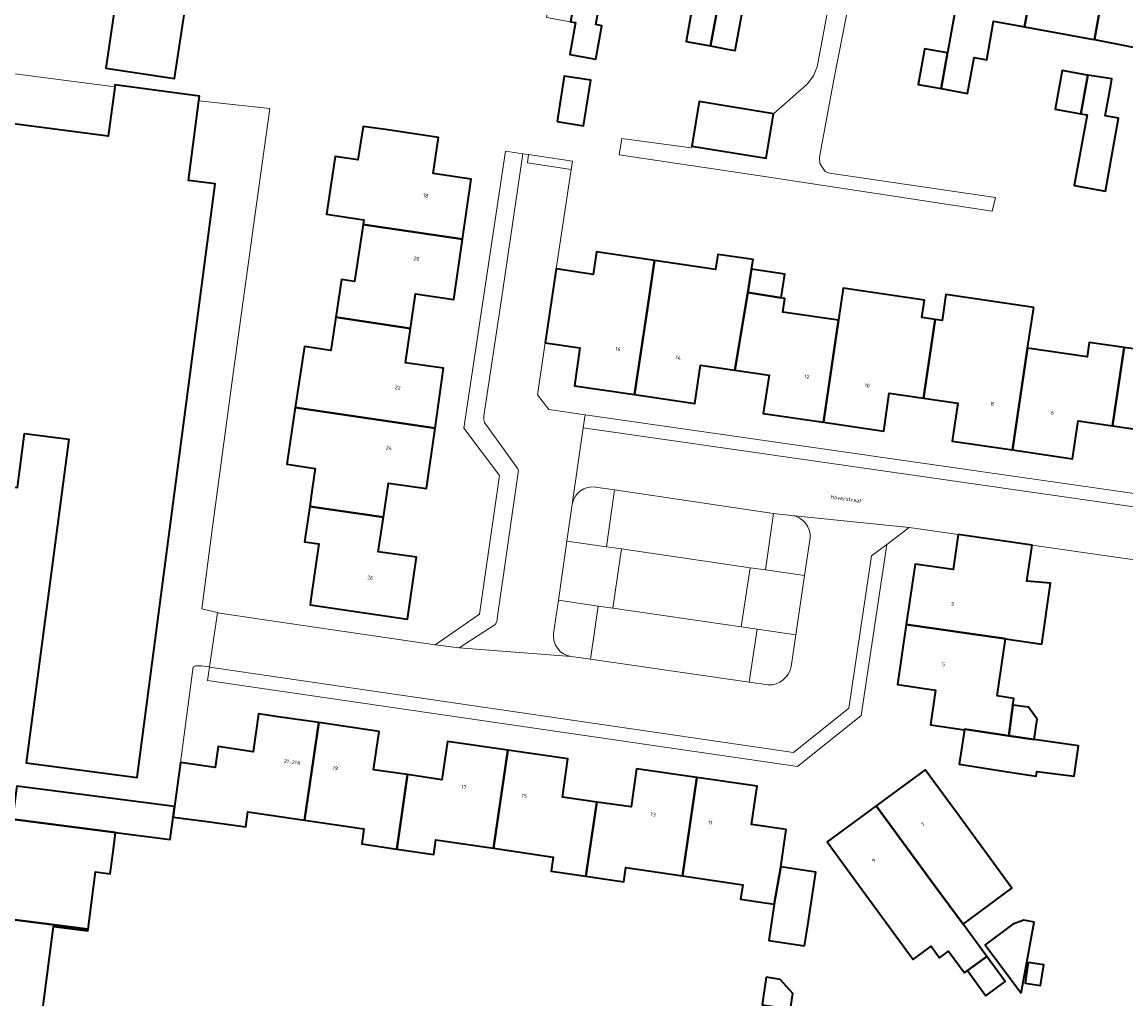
# Model space of a CAD drawing. Header units: metres. Extents: x 197700 to 204338, y 317132 to 325229.
# Tile 625 of 656: x 202976 to 203079, y 318373 to 318465. Entities that reach past the tile are written whole.
import ezdxf
from ezdxf.enums import TextEntityAlignment as Align

# ---------------------------------------------------------------- set-up
doc = ezdxf.new("R2010")
doc.units = ezdxf.units.M
for name, color, linetype, lineweight in [('B-WE-GR-BEPLANTING_CULTUUR_BODEMBEDEKKER-GV', 90, 'Continuous', 18), ('B-WE-GR-BEPLANTING_CULTUUR_HEESTERS-GV', 90, 'Continuous', 18), ('B-WE-IE-TERREINAFSCHEIDING_KUNSTMATIG_HEKWERK-G', 20, 'IE-TERREINAFSCHEIDING-KUNSTMATIG', 18), ('B-WE-IE-TERREINAFSCHEIDING_KUNSTMATIG_MUUR-G', 90, 'IE-TERREINAFSCHEIDING-KUNSTMATIG-DICHT', 18), ('B-WE-OG-BEBOUWING-GV', 7, 'Continuous', 35), ('B-WE-OG-BEBOUWING-T18', 10, 'Continuous', 18), ('B-WE-OG-TERREIN_ERF-GV', 7, 'Continuous', 18), ('B-WE-OG-TOPOGRAFIE-T18', 10, 'Continuous', 18), ('B-WE-VH-VERHARDING_BETONSTRAATSTEEN-GV', 252, 'Continuous', 18), ('B-WE-VH-VERHARDING_OPEN-GV', 252, 'Continuous', 18)]:
    doc.layers.add(name, color=color, linetype=linetype, lineweight=lineweight)
doc.styles.add('NLCS-ISO-M200-T18', font='NLCS-ISO.ttf', dxfattribs={"height": 0.36})
doc.linetypes.add('IE-TERREINAFSCHEIDING-KUNSTMATIG', pattern='A,4,[82,NLCS.SHX,S=0.75,R=90,X=0,Y=0],4,-2', length=10)
doc.linetypes.add('IE-TERREINAFSCHEIDING-KUNSTMATIG-DICHT', pattern='A,8,-1,[82,NLCS.SHX,S=0.75,R=90,X=0,Y=0],-1', length=10)

msp = doc.modelspace()

# ---------------------------------------------------------------- linework, layer by layer
at = {"layer": 'B-WE-GR-BEPLANTING_CULTUUR_BODEMBEDEKKER-GV'}
for points in [[(203029.74, 318421.003, 0.4048939), (203027.563, 318419.405)], [(203049.845, 318416.255, 0.3887141), (203048.1, 318418.348)], [(203025.809, 318407.279, 0.4105142), (203027.453, 318405.143)], [(203045.923, 318402.475, 0.3694994), (203048.065, 318404.196)]]:
    msp.add_lwpolyline(points, format="xyb", dxfattribs=at)
for points in [[(203030.776, 318415.404), (203031.526, 318420.741), (203029.74, 318421.003)], [(203027.563, 318419.405), (203027.062, 318415.944), (203030.776, 318415.404)], [(203048.1, 318418.348), (203046.417, 318418.52), (203045.648, 318413.243)], [(203045.648, 318413.243), (203049.322, 318412.709), (203049.845, 318416.255)], [(203029.978, 318409.858), (203026.26, 318410.4), (203025.809, 318407.279)], [(203027.453, 318405.143), (203029.26, 318404.88), (203029.978, 318409.858)], [(203048.065, 318404.196), (203048.502, 318407.157), (203044.872, 318407.686), (203044.134, 318402.721), (203045.923, 318402.475)]]:
    msp.add_lwpolyline(points, dxfattribs=at)
msp.add_lwpolyline([(203032.171, 318415.201), (203031.362, 318409.656), (203043.394, 318407.902), (203044.213, 318413.451)], close=True, dxfattribs=at)
at = {"layer": 'B-WE-GR-BEPLANTING_CULTUUR_HEESTERS-GV'}
msp.add_lwpolyline([(203027.446, 318450.712), (203027.567, 318451.49), (203023.445, 318452.13), (203023.374, 318451.344)], close=True, dxfattribs=at)
at = {"layer": 'B-WE-IE-TERREINAFSCHEIDING_KUNSTMATIG_HEKWERK-G'}
msp.add_lwpolyline([(202992.58, 318457.162), (202999.23, 318456.421), (202997.819, 318446.368), (202995.886, 318432.328), (202993.843, 318417.024), (202992.866, 318409.586), (202994.543, 318409.188)], dxfattribs=at)
at = {"layer": 'B-WE-IE-TERREINAFSCHEIDING_KUNSTMATIG_MUUR-G'}
for points in [[(202963.313, 318461.225), (202984.703, 318458.451)], [(202984.703, 318458.451), (202984.702, 318458.442)]]:
    msp.add_lwpolyline(points, dxfattribs=at)
at = {"layer": 'B-WE-OG-BEBOUWING-GV'}
for points in [[(203042.92, 318475.505), (203036.373, 318476.696), (203035.224, 318470.383), (203038.573, 318469.77), (203037.92, 318466.202), (203038.824, 318466.037), (203038.215, 318462.71), (203040.515, 318462.289), (203041.126, 318465.645), (203041.774, 318469.207)], [(203071.061, 318470.415), (203064.511, 318471.603), (203063.363, 318465.278), (203062.704, 318461.645), (203062.097, 318458.297), (203064.59, 318457.846), (203065.196, 318461.194), (203066.374, 318460.981), (203067.028, 318464.595), (203069.911, 318464.073)], [(203076.46, 318462.885), (203077.61, 318469.227), (203071.061, 318470.415), (203069.911, 318464.073), (203076.227, 318462.93)], [(203083.004, 318461.664), (203083.268, 318463.117), (203084.16, 318468.039), (203077.61, 318469.227), (203076.46, 318462.885), (203079.942, 318462.214)], [(203028.018, 318467.946), (203027.401, 318464.557), (203027.877, 318464.47), (203027.334, 318461.504), (203029.763, 318461.059), (203030.334, 318464.18), (203029.761, 318464.285), (203030.352, 318467.519)], [(202984.818, 318466.568), (202983.86, 318460.211), (202990.309, 318459.24), (202991.266, 318465.597)], [(203043.447, 318465.223), (203041.126, 318465.645), (203040.515, 318462.289), (203042.07, 318462.004), (203042.832, 318461.864)], [(203060.509, 318461.781), (203059.949, 318458.686), (203062.097, 318458.297), (203062.704, 318461.645), (203060.555, 318462.034)], [(203075.854, 318459.549), (203075.622, 318459.585), (203073.453, 318459.978), (203072.802, 318456.381), (203075.201, 318455.947)], [(203026.133, 318455.21), (203028.626, 318454.82), (203029.292, 318459.078), (203026.799, 318459.468)], [(203075.201, 318455.947), (203075.776, 318455.843), (203074.579, 318449.231), (203077.495, 318448.703), (203078.73, 318455.524), (203077.479, 318455.75), (203077.996, 318458.609), (203078.094, 318459.197), (203075.854, 318459.549)], [(202976.193, 318454.869), (202970.171, 318455.665), (202965.214, 318456.32), (202961.693, 318429.654), (202966.65, 318428.999), (202970.268, 318428.521), (202970.19, 318427.926), (202961.139, 318429.122), (202960.326, 318422.966), (202975.593, 318420.948), (202976.262, 318426.014), (202980.392, 318425.468), (202976.413, 318395.178), (202986.82, 318393.811), (202994.119, 318449.375), (202991.606, 318449.705), (202992.58, 318457.162), (202992.638, 318457.602), (202984.731, 318458.641), (202984.705, 318458.442), (202984.702, 318458.442), (202984.096, 318453.831)], [(203038.757, 318452.921), (203045.723, 318451.777), (203046.408, 318455.947), (203039.442, 318457.091)], [(203017.276, 318444.21), (203018.093, 318449.83), (203014.53, 318450.348), (203015.022, 318453.732), (203010.062, 318454.454), (203007.966, 318454.759), (203007.466, 318451.634), (203005.366, 318451.949), (203004.553, 318446.533), (203008.03, 318446.011), (203007.963, 318445.563), (203008.155, 318445.534)], [(203012.4, 318435.852), (203012.874, 318439.089), (203016.456, 318438.569), (203017.276, 318444.21), (203008.155, 318445.534), (203007.963, 318445.563), (203007.163, 318440.235), (203005.94, 318440.419), (203005.412, 318436.9)], [(203035.266, 318442.209), (203029.83, 318443.003), (203029.523, 318440.899), (203026.058, 318441.416), (203025.026, 318434.498), (203028.28, 318434.025), (203027.76, 318430.473), (203033.402, 318429.654), (203034.754, 318438.772)], [(203033.402, 318429.654), (203039.044, 318428.835), (203039.561, 318432.398), (203042.788, 318431.929), (203043.997, 318439.223), (203044.357, 318441.392), (203044.489, 318442.298), (203041.45, 318442.742), (203041.185, 318442.781), (203040.979, 318441.374), (203035.266, 318442.209), (203034.754, 318438.772)], [(203044.357, 318441.392), (203043.997, 318439.223), (203047.138, 318438.702), (203047.465, 318440.938)], [(203051.095, 318427.058), (203052.48, 318436.607), (203047.275, 318437.367), (203047.463, 318438.655), (203047.138, 318438.702), (203043.997, 318439.223), (203042.788, 318431.929), (203046.004, 318431.461), (203045.436, 318427.882)], [(203052.48, 318436.607), (203051.095, 318427.058), (203056.735, 318426.236), (203057.253, 318429.798), (203060.468, 318429.331), (203061.564, 318436.696), (203060.315, 318436.878), (203060.55, 318438.488), (203052.918, 318439.603)], [(203070.779, 318437.811), (203062.552, 318439.013), (203062.2, 318436.603), (203061.564, 318436.696), (203060.468, 318429.331), (203063.684, 318428.864), (203063.155, 318425.304), (203068.786, 318424.467), (203070.146, 318433.598), (203070.205, 318433.988)], [(203001.612, 318428.437), (203005.599, 318427.839), (203014.705, 318426.506), (203015.512, 318432.122), (203011.929, 318432.636), (203012.4, 318435.852), (203005.412, 318436.9), (203004.943, 318433.777), (203002.469, 318434.148)], [(203068.786, 318424.467), (203074.425, 318423.628), (203074.954, 318427.189), (203078.172, 318426.724), (203079.193, 318433.658), (203079.254, 318434.064), (203075.974, 318434.543), (203075.774, 318433.175), (203070.205, 318433.988), (203070.146, 318433.598)], [(203087.899, 318431.395), (203082.498, 318432.184), (203082.699, 318433.561), (203079.254, 318434.064), (203079.193, 318433.658), (203078.172, 318426.724), (203081.389, 318426.26), (203080.866, 318422.698), (203086.489, 318421.872), (203087.841, 318431.011)], [(203003.21, 318420.816), (203002.971, 318419.184), (203009.864, 318418.165), (203010.332, 318421.375), (203013.895, 318420.864), (203014.705, 318426.506), (203005.599, 318427.839), (203001.612, 318428.437), (203000.817, 318423.142), (203003.491, 318422.741)], [(203009.864, 318418.165), (203002.971, 318419.184), (203002.487, 318415.869), (203003.833, 318415.672), (203003.044, 318410.277), (203002.998, 318409.963), (203012.125, 318408.627), (203012.958, 318414.438), (203009.395, 318414.949)], [(203071.531, 318406.299), (203072.337, 318411.988), (203070.146, 318412.193), (203070.625, 318415.559), (203063.708, 318416.545), (203063.229, 318413.274), (203059.666, 318413.793), (203058.842, 318408.128), (203067.968, 318406.823), (203068.133, 318406.799)], [(203058.842, 318408.128), (203058.023, 318402.503), (203061.569, 318401.997), (203061.112, 318398.732), (203064.308, 318398.279), (203064.316, 318398.328), (203068.436, 318397.725), (203068.838, 318400.596), (203068.927, 318401.22), (203067.367, 318401.443), (203068.133, 318406.799), (203067.968, 318406.823)], [(203068.838, 318400.596), (203068.436, 318397.725), (203070.82, 318397.377), (203071.09, 318399.274), (203070.298, 318400.389)], [(202993.366, 318389.695), (202996.974, 318389.178), (202997.183, 318390.598), (203002.472, 318389.821), (203003.817, 318398.944), (203000, 318399.498), (202998.173, 318399.764), (202997.659, 318396.221), (202994.383, 318396.697), (202994.099, 318394.744), (202990.854, 318395.216), (202990.298, 318391.108), (202990.169, 318390.105)], [(203002.472, 318389.821), (203008.044, 318389.002), (203007.837, 318387.593), (203011.12, 318387.11), (203012.132, 318394.076), (203008.938, 318394.542), (203009.458, 318398.124), (203003.817, 318398.944)], [(203068.744, 318394.283), (203071, 318393.93), (203071.087, 318394.358), (203074.562, 318393.929), (203074.977, 318396.768), (203070.82, 318397.377), (203068.436, 318397.725), (203064.316, 318398.328), (203064.308, 318398.279), (203063.804, 318395.055)], [(203020.169, 318387.179), (203021.512, 318396.369), (203015.868, 318397.189), (203015.348, 318393.606), (203012.132, 318394.076), (203011.12, 318387.11), (203014.585, 318386.601), (203014.786, 318387.97)], [(203029.86, 318391.515), (203026.634, 318391.978), (203027.153, 318395.55), (203021.512, 318396.369), (203020.169, 318387.179), (203025.767, 318386.356), (203025.575, 318385.052), (203028.832, 318384.573)], [(203039.227, 318393.809), (203033.591, 318394.627), (203033.072, 318391.054), (203029.86, 318391.515), (203028.832, 318384.573), (203029.229, 318384.515), (203032.375, 318384.053), (203032.571, 318385.387), (203037.886, 318384.606)], [(203047.086, 318385.439), (203047.609, 318388.956), (203044.362, 318389.423), (203044.869, 318392.99), (203039.227, 318393.809), (203037.886, 318384.606), (203043.527, 318383.777), (203043.327, 318382.413), (203046.471, 318381.951)], [(203056.022, 318391.154), (203061.492, 318383.714), (203064.157, 318380.094), (203068.73, 318383.45), (203063.577, 318390.489), (203060.624, 318394.523)], [(202990.298, 318391.108), (202975.543, 318393.002), (202975.518, 318392.804), (202975.146, 318389.909), (202984.778, 318388.672), (202989.901, 318388.014), (202990.169, 318390.105)], [(203054.373, 318383.751), (203059.478, 318376.776), (203061.166, 318378.015), (203061.965, 318376.927), (203062.809, 318377.546), (203064.292, 318375.525), (203064.569, 318375.728), (203066.389, 318377.063), (203064.157, 318380.094), (203061.492, 318383.714), (203056.022, 318391.154), (203051.42, 318387.786)], [(202966.555, 318387.305), (202961.63, 318387.952), (202960.889, 318382.317), (202982.215, 318379.608), (202982.904, 318384.974), (202984.281, 318384.797), (202984.576, 318387.094), (202984.778, 318388.672), (202975.146, 318389.909), (202974.675, 318386.239)], [(203049.321, 318378.048), (203049.616, 318380.001), (203050.362, 318384.945), (203047.086, 318385.439), (203046.471, 318381.951), (203045.971, 318378.548)], [(202971.384, 318371.228), (202971.66, 318372.054), (202977.553, 318370.909), (202977.759, 318371.739), (202977.915, 318371.719), (202978.962, 318379.876), (202982.196, 318379.461), (202982.215, 318379.608), (202960.889, 318382.317), (202959.635, 318372.773), (202964.593, 318372.121)], [(203069.618, 318373.636), (203070.816, 318380.282), (203069.844, 318380.457), (203068.812, 318380.094), (203066.227, 318378.154)], [(203066.296, 318373.377), (203068.118, 318374.715), (203066.389, 318377.063), (203064.569, 318375.728)], [(203070.268, 318376.506), (203069.97, 318374.546), (203071.415, 318374.327), (203071.713, 318376.286)], [(203045.706, 318375.107), (203045.331, 318372.531), (203047.999, 318372.142), (203048.208, 318373.576), (203047.04, 318374.912)]]:
    msp.add_lwpolyline(points, close=True, dxfattribs=at)
at = {"layer": 'B-WE-OG-TERREIN_ERF-GV'}
for points in [[(203054.824, 318473.354), (203052.038, 318458.956), (203050.722, 318451.869), (203050.741, 318451.289), (203051.003, 318450.896), (203051.252, 318450.55), (203051.645, 318450.366), (203067.185, 318448.113), (203066.902, 318446.81), (203045.157, 318450.143), (203031.941, 318452.101), (203032.203, 318453.615), (203038.7, 318452.743), (203038.757, 318452.921), (203039.442, 318457.091), (203046.408, 318455.947), (203049.552, 318458.697), (203050.147, 318459.485), (203050.349, 318459.946), (203050.489, 318460.32), (203053.002, 318473.681)], [(203084.16, 318468.039), (203083.268, 318463.117), (203083.004, 318461.664), (203079.942, 318462.214), (203076.46, 318462.885), (203076.227, 318462.93), (203069.911, 318464.073), (203067.028, 318464.595), (203066.374, 318460.981), (203065.196, 318461.194), (203064.59, 318457.846), (203062.097, 318458.297), (203059.949, 318458.686), (203060.509, 318461.781), (203060.555, 318462.034), (203062.704, 318461.645), (203063.363, 318465.278)], [(203043.447, 318465.223), (203042.832, 318461.864), (203042.07, 318462.004), (203040.515, 318462.289), (203038.215, 318462.71), (203038.824, 318466.037)], [(202963.313, 318461.225), (202984.703, 318458.451), (202984.702, 318458.442), (202984.705, 318458.442), (202984.731, 318458.641), (202992.638, 318457.602), (202992.58, 318457.162), (202999.23, 318456.421), (202997.819, 318446.368), (202995.886, 318432.328), (202993.843, 318417.024), (202992.866, 318409.586), (202994.543, 318409.188), (203000, 318408.388), (203014.703, 318406.235), (203018.884, 318409.109), (203020.744, 318422.066), (203017.402, 318426.52), (203021.297, 318452.438), (203022.942, 318452.202), (203023.445, 318452.13), (203027.567, 318451.49), (203027.446, 318450.712), (203026.058, 318441.416), (203029.523, 318440.899), (203029.83, 318443.003), (203035.266, 318442.209), (203040.979, 318441.374), (203041.185, 318442.781), (203041.45, 318442.742), (203044.489, 318442.298), (203044.357, 318441.392), (203047.465, 318440.938), (203047.138, 318438.702), (203047.463, 318438.655), (203047.275, 318437.367), (203052.48, 318436.607), (203052.918, 318439.603), (203060.55, 318438.488), (203060.315, 318436.878), (203061.564, 318436.696), (203062.2, 318436.603), (203062.552, 318439.013), (203070.779, 318437.811), (203070.205, 318433.988), (203075.774, 318433.175), (203075.974, 318434.543), (203079.254, 318434.064), (203082.699, 318433.561)], [(203081.389, 318426.26), (203078.172, 318426.724), (203074.954, 318427.189), (203074.425, 318423.628), (203068.786, 318424.467), (203063.155, 318425.304), (203063.684, 318428.864), (203060.468, 318429.331), (203057.253, 318429.798), (203056.735, 318426.236), (203051.095, 318427.058), (203045.436, 318427.882), (203046.004, 318431.461), (203042.788, 318431.929), (203039.561, 318432.398), (203039.044, 318428.835), (203033.402, 318429.654), (203027.76, 318430.473), (203028.28, 318434.025), (203025.026, 318434.498), (203024.308, 318429.642), (203025.357, 318428.255), (203028.761, 318427.768), (203092.624, 318418.622)], [(203092.381, 318412.446), (203070.625, 318415.559), (203070.146, 318412.193), (203072.337, 318411.988), (203071.531, 318406.299), (203068.133, 318406.799), (203067.367, 318401.443), (203068.927, 318401.22), (203068.838, 318400.596), (203070.298, 318400.389), (203071.09, 318399.274), (203070.82, 318397.377), (203074.977, 318396.768), (203074.562, 318393.929), (203071.087, 318394.358), (203071, 318393.93), (203068.744, 318394.283), (203063.804, 318395.055), (203064.308, 318398.279), (203061.112, 318398.732), (203061.569, 318401.997), (203058.023, 318402.503), (203058.842, 318408.128), (203059.666, 318413.793), (203063.229, 318413.274), (203063.708, 318416.545), (203059.111, 318417.201), (203057.009, 318415.622), (203054.632, 318399.623), (203048.649, 318394.825), (203000, 318401.934), (202993.402, 318402.899), (202993.587, 318404.135), (202993.59, 318404.158), (202992.838, 318404.255), (202992.309, 318404.253), (202992.065, 318404.154), (202990.854, 318395.216), (202994.099, 318394.744), (202994.383, 318396.697), (202997.659, 318396.221), (202998.173, 318399.764), (203000, 318399.498), (203003.817, 318398.944), (203009.458, 318398.124), (203008.938, 318394.542), (203012.132, 318394.076), (203015.348, 318393.606), (203015.868, 318397.189), (203021.512, 318396.369), (203027.153, 318395.55), (203026.634, 318391.978), (203029.86, 318391.515), (203033.072, 318391.054), (203033.591, 318394.627), (203039.227, 318393.809), (203044.869, 318392.99), (203044.362, 318389.423), (203047.609, 318388.956), (203047.086, 318385.439), (203050.362, 318384.945), (203049.616, 318380.001), (203049.321, 318378.048), (203045.971, 318378.548), (203046.471, 318381.951), (203043.327, 318382.413), (203043.527, 318383.777), (203037.886, 318384.606), (203032.571, 318385.387), (203032.375, 318384.053), (203029.229, 318384.515), (203028.832, 318384.573), (203025.575, 318385.052), (203025.767, 318386.356), (203020.169, 318387.179), (203014.786, 318387.97), (203014.585, 318386.601), (203011.12, 318387.11), (203007.837, 318387.593), (203008.044, 318389.002), (203002.472, 318389.821), (202997.183, 318390.598), (202996.974, 318389.178), (202993.366, 318389.695), (202990.169, 318390.105), (202989.901, 318388.014), (202984.778, 318388.672), (202984.576, 318387.094), (202984.281, 318384.797), (202982.904, 318384.974), (202982.215, 318379.608), (202982.196, 318379.461), (202978.962, 318379.876), (202977.915, 318371.719)]]:
    msp.add_lwpolyline(points, dxfattribs=at)
for points in [[(203028.018, 318467.946), (203030.352, 318467.519), (203029.761, 318464.285), (203030.334, 318464.18), (203029.763, 318461.059), (203027.334, 318461.504), (203027.877, 318464.47), (203027.401, 318464.557), (203025.16, 318464.967), (203025.78, 318468.355)], [(202984.818, 318466.568), (202991.266, 318465.597), (202990.309, 318459.24), (202983.86, 318460.211)], [(203075.622, 318459.585), (203075.854, 318459.549), (203078.094, 318459.197), (203077.996, 318458.609), (203077.479, 318455.75), (203078.73, 318455.524), (203077.495, 318448.703), (203074.579, 318449.231), (203075.776, 318455.843), (203075.201, 318455.947), (203072.802, 318456.381), (203073.453, 318459.978)], [(203026.133, 318455.21), (203026.799, 318459.468), (203029.292, 318459.078), (203028.626, 318454.82)], [(203002.971, 318419.184), (203003.21, 318420.816), (203003.491, 318422.741), (203000.817, 318423.142), (203001.612, 318428.437), (203002.469, 318434.148), (203004.943, 318433.777), (203005.412, 318436.9), (203005.94, 318440.419), (203007.163, 318440.235), (203007.963, 318445.563), (203008.03, 318446.011), (203004.553, 318446.533), (203005.366, 318451.949), (203007.466, 318451.634), (203007.966, 318454.759), (203010.062, 318454.454), (203015.022, 318453.732), (203014.53, 318450.348), (203018.093, 318449.83), (203017.276, 318444.21), (203016.456, 318438.569), (203012.874, 318439.089), (203012.4, 318435.852), (203011.929, 318432.636), (203015.512, 318432.122), (203014.705, 318426.506), (203013.895, 318420.864), (203010.332, 318421.375), (203009.864, 318418.165), (203009.395, 318414.949), (203012.958, 318414.438), (203012.125, 318408.627), (203002.998, 318409.963), (203003.044, 318410.277), (203003.833, 318415.672), (203002.487, 318415.869)], [(203059.478, 318376.776), (203054.373, 318383.751), (203051.42, 318387.786), (203056.022, 318391.154), (203060.624, 318394.523), (203063.577, 318390.489), (203068.73, 318383.45), (203064.157, 318380.094), (203066.389, 318377.063), (203068.118, 318374.715), (203066.296, 318373.377), (203064.569, 318375.728), (203064.292, 318375.525), (203062.809, 318377.546), (203061.965, 318376.927), (203061.166, 318378.015)], [(203069.618, 318373.636), (203066.227, 318378.154), (203068.812, 318380.094), (203069.844, 318380.457), (203070.816, 318380.282)], [(203070.268, 318376.506), (203071.713, 318376.286), (203071.415, 318374.327), (203069.97, 318374.546)], [(203045.706, 318375.107), (203047.04, 318374.912), (203048.208, 318373.576), (203047.999, 318372.142), (203045.331, 318372.531)]]:
    msp.add_lwpolyline(points, close=True, dxfattribs=at)
at = {"layer": 'B-WE-VH-VERHARDING_BETONSTRAATSTEEN-GV'}
for points in [[(203022.942, 318452.202), (203021.297, 318452.438), (203017.402, 318426.52), (203020.744, 318422.066), (203018.884, 318409.109), (203014.703, 318406.235), (203016.977, 318405.933), (203020.327, 318408.134), (203020.505, 318408.411), (203020.535, 318408.659), (203022.533, 318422.575), (203022.474, 318422.69), (203019.328, 318427.028), (203019.29, 318427.28), (203019.291, 318427.661), (203020.933, 318438.586)], [(203115.489, 318414.002), (203115.79, 318415.215), (203102.19, 318418.651), (203092.624, 318418.622), (203028.761, 318427.768), (203028.583, 318426.53), (203092.537, 318417.372), (203102.036, 318417.401)], [(203031.526, 318420.741), (203030.776, 318415.404), (203032.171, 318415.201), (203044.213, 318413.451), (203045.648, 318413.243), (203046.417, 318418.52)], [(202993.587, 318404.135), (202993.402, 318402.899), (203000, 318401.934), (203048.649, 318394.825), (203054.632, 318399.623), (203057.009, 318415.622), (203055.587, 318414.553), (203053.468, 318400.292), (203048.291, 318396.141)], [(203029.978, 318409.858), (203029.26, 318404.88), (203044.134, 318402.721), (203044.872, 318407.686), (203043.394, 318407.902), (203031.362, 318409.656)]]:
    msp.add_lwpolyline(points, close=True, dxfattribs=at)
for points in [[(203025.809, 318407.279), (203026.26, 318410.4), (203027.062, 318415.944), (203027.563, 318419.405), (203028.583, 318426.53), (203028.761, 318427.768), (203025.357, 318428.255), (203024.308, 318429.642), (203025.026, 318434.498), (203026.058, 318441.416), (203027.446, 318450.712), (203023.374, 318451.344), (203023.445, 318452.13), (203022.942, 318452.202), (203020.933, 318438.586), (203019.291, 318427.661), (203019.29, 318427.28), (203019.328, 318427.028), (203022.474, 318422.69), (203022.533, 318422.575), (203020.535, 318408.659), (203020.505, 318408.411), (203020.327, 318408.134), (203016.977, 318405.933)], [(203114.445, 318409.724), (203115.489, 318414.002), (203102.036, 318417.401), (203092.537, 318417.372), (203028.583, 318426.53), (203027.563, 318419.405)], [(203029.74, 318421.003), (203031.526, 318420.741), (203046.417, 318418.52), (203048.1, 318418.348), (203059.111, 318417.201), (203063.708, 318416.545), (203070.625, 318415.559), (203092.381, 318412.446), (203101.592, 318412.463), (203108.382, 318410.737), (203114.302, 318409.215), (203114.445, 318409.724)], [(203045.923, 318402.475), (203044.134, 318402.721), (203029.26, 318404.88), (203027.453, 318405.143), (203016.977, 318405.933), (203014.703, 318406.235), (203000, 318408.388), (202994.543, 318409.188), (202994.345, 318409.217), (202993.59, 318404.158), (202993.587, 318404.135), (203048.291, 318396.141), (203053.468, 318400.292), (203055.587, 318414.553), (203057.009, 318415.622), (203059.111, 318417.201), (203048.1, 318418.348)], [(203049.845, 318416.255), (203049.322, 318412.709), (203048.502, 318407.157), (203048.065, 318404.196)], [(203016.977, 318405.933), (203027.453, 318405.143)]]:
    msp.add_lwpolyline(points, dxfattribs=at)
for points in [[(203027.563, 318419.405, -0.4048939), (203029.74, 318421.003)], [(203048.1, 318418.348, -0.3887141), (203049.845, 318416.255)], [(203027.453, 318405.143, -0.4105142), (203025.809, 318407.279)], [(203048.065, 318404.196, -0.3694994), (203045.923, 318402.475)]]:
    msp.add_lwpolyline(points, format="xyb", dxfattribs=at)
at = {"layer": 'B-WE-VH-VERHARDING_OPEN-GV'}
for points in [[(203046.408, 318455.947), (203045.723, 318451.777), (203038.757, 318452.921), (203038.7, 318452.743), (203032.203, 318453.615), (203031.941, 318452.101), (203045.157, 318450.143), (203066.902, 318446.81), (203067.185, 318448.113), (203051.645, 318450.366), (203051.252, 318450.55), (203051.003, 318450.896), (203050.741, 318451.289), (203050.722, 318451.869), (203052.038, 318458.956), (203054.824, 318473.354), (203053.002, 318473.681), (203050.489, 318460.32), (203050.349, 318459.946), (203050.147, 318459.485), (203049.552, 318458.697)], [(203026.26, 318410.4), (203029.978, 318409.858), (203031.362, 318409.656), (203032.171, 318415.201), (203030.776, 318415.404), (203027.062, 318415.944)], [(203044.213, 318413.451), (203043.394, 318407.902), (203044.872, 318407.686), (203048.502, 318407.157), (203049.322, 318412.709), (203045.648, 318413.243)]]:
    msp.add_lwpolyline(points, close=True, dxfattribs=at)
for points in [[(202970.171, 318455.665), (202976.193, 318454.869), (202984.096, 318453.831), (202984.702, 318458.442), (202984.703, 318458.451), (202963.313, 318461.225)], [(202975.543, 318393.002), (202990.298, 318391.108), (202990.854, 318395.216), (202992.065, 318404.154), (202992.309, 318404.253), (202992.838, 318404.255), (202993.59, 318404.158), (202994.345, 318409.217), (202994.543, 318409.188), (202992.866, 318409.586), (202993.843, 318417.024), (202995.886, 318432.328), (202997.819, 318446.368), (202999.23, 318456.421), (202992.58, 318457.162), (202991.606, 318449.705), (202994.119, 318449.375), (202986.82, 318393.811), (202976.413, 318395.178), (202980.392, 318425.468), (202976.262, 318426.014), (202975.593, 318420.948)]]:
    msp.add_lwpolyline(points, dxfattribs=at)

# ---------------------------------------------------------------- texts
at = {"layer": 'B-WE-OG-BEBOUWING-T18', "style": 'NLCS-ISO-M200-T18'}
for s, rotation, p in [('18', 351.8, (203013.826, 318448.285)), ('20', 351.8, (203012.967, 318442.376)), ('16', 351.8, (203031.844, 318433.922)), ('14', 351.8, (203037.493, 318433.102)), ('12', 351.8, (203049.532, 318431.328)), ('22', 351.9, (203011.208, 318430.293)), ('10', 351.8, (203055.181, 318430.505)), ('8', 351.6, (203066.909, 318428.79)), ('6', 351.6, (203072.537, 318427.953)), ('24', 351.9, (203010.399, 318424.664)), ('26', 351.9, (203008.641, 318412.511)), ('3', 351.8, (203063.163, 318410.045)), ('5', 351.8, (203062.341, 318404.4)), ('21-21A', 351.7, (203001.334, 318395.262)), ('19', 351.8, (203005.366, 318394.677)), ('17', 351.8, (203017.418, 318392.922)), ('15', 351.8, (203023.061, 318392.102)), ('13', 351.8, (203035.141, 318390.36)), ('11', 351.8, (203040.501, 318389.582)), ('7', 36.2, (203060.401, 318389.403)), ('9', 36.2, (203055.799, 318386.034))]:
    msp.add_text(s, height=0.36, rotation=rotation, dxfattribs=at).set_placement(p, align=Align.MIDDLE)
at = {"layer": 'B-WE-OG-TOPOGRAFIE-T18', "style": 'NLCS-ISO-M200-T18'}
msp.add_text('Höverstraat', height=0.36, rotation=351.9, dxfattribs=at).set_placement((203053.198, 318419.894), align=Align.MIDDLE)

doc.saveas('drawing.dxf')
